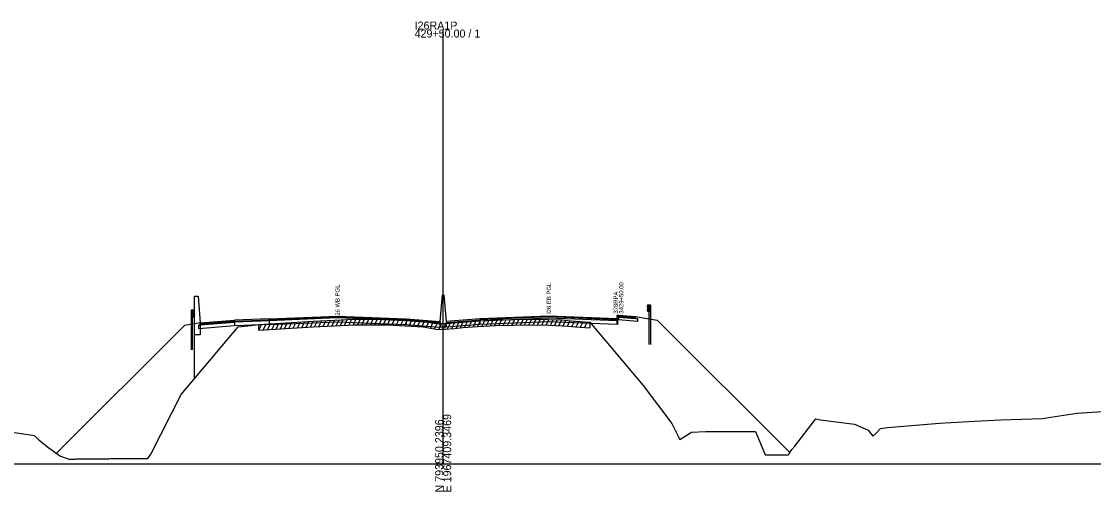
# Model space of a CAD drawing. Extents: x 1017 to 19997, y -1947 to 50737.
# Drawn here: x 16452.4 to 16827.6, y 29490.3 to 29655 of the extents above; entities that cross this region are included whole.
import ezdxf

# ---------------------------------------------------------------- set-up
doc = ezdxf.new("R2010")
doc.units = 0
for name, color, linetype in [('RD_GPK_XS_Cell', 7, 'Continuous'), ('RD_XS_Base', 7, 'Continuous'), ('RD_XS_ExGround', 7, 'Continuous'), ('RD_XS_ExPaveRet', 7, 'Continuous'), ('RD_XS_GR', 7, 'Continuous'), ('RD_XS_Greenside', 7, 'Continuous'), ('RD_XS_MedBWall', 7, 'Continuous'), ('RD_XS_Pave', 7, 'Continuous'), ('RD_XS_PaveOvlay', 7, 'Continuous'), ('RD_XS_TX_Notes', 7, 'Continuous')]:
    doc.layers.add(name, color=color, linetype=linetype)

msp = doc.modelspace()

# ---------------------------------------------------------------- linework, layer by layer
at = {"layer": 'RD_GPK_XS_Cell'}
for p, q in [((16600, 29500), (16600, 29652.19)), ((16000, 29500), (16600, 29500)), ((16600, 29500), (17200, 29500))]:
    msp.add_line(p, q, dxfattribs=at)
at = {"layer": 'RD_XS_Base'}
for points in [[(16514.5, 29548.71), (16515, 29548.75), (16527, 29549.7)], [(16514.5, 29547.37), (16514.5, 29548.71)], [(16527, 29549.7), (16527, 29548.36)], [(16539.05, 29548.84), (16527, 29548.36)], [(16539.05, 29550.18), (16539.05, 29548.84)], [(16539.05, 29548.84), (16563, 29549.81), (16587, 29548.84)], [(16599, 29549.24), (16587, 29550.18)], [(16587, 29550.18), (16587, 29548.84)], [(16587, 29548.84), (16599, 29547.9)], [(16599, 29547.9), (16599, 29549.24)], [(16601, 29547.9), (16601, 29549.24)], [(16613, 29548.84), (16601, 29547.9)], [(16613, 29548.84), (16613, 29550.18)], [(16660.95, 29548.85), (16637, 29549.81), (16613, 29548.84)], [(16660.95, 29550.46), (16660.95, 29551.46)], [(16661.36, 29550.44), (16660.95, 29550.46)], [(16660.95, 29548.85), (16660.95, 29550.19)], [(16661, 29548.84), (16660.95, 29548.85)], [(16661, 29550.18), (16661, 29548.84)], [(16661.36, 29551.44), (16661.36, 29550.44)], [(16661.36, 29551.44), (16667.36, 29550.97), (16668.06, 29550.91)], [(16668.06, 29549.91), (16661.36, 29550.44)], [(16668.06, 29550.91), (16668.06, 29549.91)], [(16527, 29548.36), (16514.5, 29547.37)]]:
    msp.add_lwpolyline(points, dxfattribs=at)
at = {"layer": 'RD_XS_ExGround'}
msp.add_lwpolyline([(16446.69, 29511.46), (16456.22, 29510.1), (16456.89, 29509.96), (16457.9, 29509.01), (16458.59, 29508.31), (16462.02, 29505.64), (16466.03, 29502.76), (16469.16, 29501.68), (16471.15, 29501.72), (16471.51, 29501.73), (16483.13, 29501.83), (16483.67, 29501.85), (16495.81, 29501.88), (16496.58, 29501.88), (16497.7, 29503.46), (16508.28, 29524.36), (16528.22, 29547.98), (16531.64, 29548.38), (16535.51, 29548.86), (16543.18, 29549.33), (16544.92, 29549.44), (16554.55, 29550.01), (16556.88, 29550.18), (16561.92, 29550.41), (16568.85, 29550.73), (16574.9, 29550.71), (16580.92, 29550.71), (16584.55, 29550.5), (16592.99, 29550.03), (16595.59, 29549.59), (16598.1, 29549.13), (16599.39, 29549.21), (16600, 29549.22), (16600.83, 29549.24), (16603.96, 29549.5), (16606.92, 29549.74), (16612.13, 29550.1), (16618.45, 29550.49), (16624.64, 29550.59), (16630.76, 29550.7), (16636.83, 29550.58), (16641.72, 29550.43), (16643.68, 29550.27), (16646.32, 29550), (16651.36, 29549.64), (16669.99, 29527.44), (16680.03, 29514.2), (16682.87, 29508.53), (16686.55, 29510.86), (16686.86, 29511.18), (16691.92, 29511.3), (16695.33, 29511.37), (16705.51, 29511.32), (16707.24, 29511.33), (16709.36, 29511.36), (16711.03, 29507.11), (16712.73, 29503.22), (16718.21, 29503.22), (16720.87, 29503.22), (16722.03, 29505.05), (16723.04, 29506.22), (16730.46, 29515.77), (16732, 29515.43), (16743.91, 29513.98), (16748.77, 29511.86), (16750.41, 29509.68), (16751.54, 29510.75), (16753.02, 29512.37), (16755.45, 29512.77), (16773.75, 29514.22), (16785.94, 29514.95), (16795.21, 29515.49), (16809.58, 29515.88), (16821.82, 29517.76), (16845.27, 29519.27)], dxfattribs=at)
at = {"layer": 'RD_XS_ExPaveRet'}
for p, q in [((16535.51, 29546.86), (16536.54, 29548.92)), ((16535.51, 29546.86), (16535.51, 29548.86)), ((16537.01, 29546.95), (16538.04, 29549.01)), ((16538.51, 29547.04), (16539.54, 29549.11)), ((16540.01, 29547.14), (16541.04, 29549.2)), ((16541.51, 29547.23), (16542.54, 29549.29)), ((16543.01, 29547.32), (16544.04, 29549.38)), ((16544.51, 29547.41), (16545.54, 29549.47)), ((16546.01, 29547.5), (16547.04, 29549.56)), ((16547.51, 29547.59), (16548.54, 29549.65)), ((16549.01, 29547.68), (16550.04, 29549.74)), ((16550.51, 29547.77), (16551.54, 29549.83)), ((16552.01, 29547.86), (16553.04, 29549.92)), ((16553.51, 29547.95), (16554.54, 29550.01)), ((16555.01, 29548.04), (16556.05, 29550.12)), ((16556.51, 29548.15), (16557.54, 29550.21)), ((16558.01, 29548.23), (16559.03, 29550.27)), ((16559.51, 29548.3), (16560.53, 29550.34)), ((16561.01, 29548.36), (16562.03, 29550.41)), ((16561.92, 29548.41), (16568.85, 29548.73)), ((16562.51, 29548.43), (16563.54, 29550.48)), ((16564.01, 29548.5), (16565.04, 29550.55)), ((16565.51, 29548.57), (16566.54, 29550.62)), ((16567.01, 29548.64), (16568.04, 29550.69)), ((16568.51, 29548.71), (16569.52, 29550.73)), ((16568.85, 29548.73), (16574.9, 29548.71)), ((16570.01, 29548.73), (16571.01, 29550.72)), ((16571.51, 29548.72), (16572.51, 29550.72)), ((16573.01, 29548.72), (16574.01, 29550.71)), ((16574.51, 29548.71), (16575.51, 29550.71)), ((16574.9, 29548.71), (16580.92, 29548.71)), ((16576.01, 29548.71), (16577.01, 29550.71)), ((16577.51, 29548.71), (16578.51, 29550.71)), ((16579.01, 29548.71), (16580.01, 29550.71)), ((16580.51, 29548.71), (16581.49, 29550.67)), ((16580.92, 29548.71), (16584.55, 29548.5)), ((16582.01, 29548.64), (16582.98, 29550.59)), ((16583.51, 29548.56), (16584.48, 29550.5)), ((16585.01, 29548.47), (16585.98, 29550.42)), ((16586.51, 29548.39), (16587.48, 29550.34)), ((16588.01, 29548.31), (16588.98, 29550.26)), ((16589.51, 29548.23), (16590.48, 29550.17)), ((16591.01, 29548.14), (16591.98, 29550.09)), ((16592.51, 29548.06), (16593.46, 29549.96)), ((16594.01, 29547.86), (16594.93, 29549.7)), ((16595.51, 29547.6), (16596.43, 29549.44)), ((16597.01, 29547.33), (16597.93, 29549.17)), ((16598.51, 29547.16), (16599.54, 29549.21)), ((16600.01, 29547.23), (16601.03, 29549.26)), ((16601.51, 29547.3), (16602.55, 29549.38)), ((16603.01, 29547.42), (16604.05, 29549.51)), ((16604.51, 29547.54), (16605.55, 29549.63)), ((16606.01, 29547.67), (16607.05, 29549.75)), ((16607.51, 29547.78), (16608.55, 29549.85)), ((16609.01, 29547.88), (16610.05, 29549.96)), ((16610.51, 29547.99), (16611.55, 29550.06)), ((16612.01, 29548.09), (16613.04, 29550.15)), ((16613.51, 29548.18), (16614.54, 29550.25)), ((16615.01, 29548.27), (16616.04, 29550.34)), ((16616.51, 29548.37), (16617.54, 29550.43)), ((16618.01, 29548.46), (16619.03, 29550.5)), ((16618.45, 29548.49), (16624.64, 29548.59)), ((16619.51, 29548.51), (16620.52, 29550.52)), ((16621.01, 29548.53), (16622.02, 29550.55)), ((16622.51, 29548.55), (16623.52, 29550.57)), ((16624.01, 29548.58), (16625.02, 29550.6)), ((16624.64, 29548.59), (16630.76, 29548.7)), ((16625.51, 29548.6), (16626.52, 29550.62)), ((16627.01, 29548.63), (16628.02, 29550.65)), ((16628.51, 29548.66), (16629.52, 29550.68)), ((16630.01, 29548.69), (16631.02, 29550.7)), ((16630.76, 29548.7), (16636.83, 29548.58)), ((16631.51, 29548.69), (16632.5, 29550.67)), ((16633.01, 29548.66), (16634, 29550.64)), ((16634.51, 29548.63), (16635.5, 29550.61)), ((16636.01, 29548.6), (16637, 29550.57)), ((16636.83, 29548.58), (16641.72, 29548.43)), ((16637.51, 29548.56), (16638.5, 29550.53)), ((16639.01, 29548.51), (16640, 29550.48)), ((16640.51, 29548.47), (16641.5, 29550.43)), ((16642.01, 29548.41), (16642.97, 29550.33)), ((16643.51, 29548.29), (16644.46, 29550.19)), ((16645.01, 29548.13), (16645.96, 29550.03)), ((16646.51, 29547.98), (16647.48, 29549.91)), ((16648.01, 29547.88), (16648.98, 29549.81)), ((16649.51, 29547.77), (16650.48, 29549.7)), ((16651.36, 29549.64), (16651.36, 29547.64)), ((16535.51, 29546.86), (16543.18, 29547.33)), ((16543.18, 29547.33), (16544.92, 29547.44)), ((16544.92, 29547.44), (16554.55, 29548.01)), ((16554.55, 29548.01), (16556.88, 29548.18)), ((16556.88, 29548.18), (16561.92, 29548.41)), ((16584.55, 29548.5), (16592.99, 29548.03)), ((16592.99, 29548.03), (16595.59, 29547.59)), ((16595.59, 29547.59), (16598.1, 29547.13)), ((16598.1, 29547.13), (16599.39, 29547.21)), ((16599.39, 29547.21), (16600, 29547.22)), ((16600, 29547.22), (16600.83, 29547.24)), ((16600.83, 29547.24), (16603.96, 29547.5)), ((16603.96, 29547.5), (16606.92, 29547.74)), ((16606.92, 29547.74), (16612.13, 29548.1)), ((16612.13, 29548.1), (16618.45, 29548.49)), ((16641.72, 29548.43), (16643.68, 29548.27)), ((16643.68, 29548.27), (16646.32, 29548)), ((16646.32, 29548), (16651.36, 29547.64))]:
    msp.add_line(p, q, dxfattribs=at)
at = {"layer": 'RD_XS_GR'}
for points in [[(16512.27, 29553.9), (16511.77, 29553.9)], [(16511.77, 29553.9), (16511.77, 29548.9)], [(16512.27, 29548.98), (16512.27, 29553.9)], [(16512.76, 29553.9), (16512.27, 29553.9)], [(16512.27, 29553.9), (16512.27, 29551.54)], [(16512.76, 29553.9), (16513, 29553.3)], [(16512.76, 29551.54), (16512.76, 29553.9)], [(16513, 29553.3), (16512.77, 29552.7)], [(16512.77, 29552.7), (16513, 29552.14)], [(16671.6, 29555.77), (16671.36, 29555.17)], [(16671.36, 29555.17), (16671.59, 29554.57)], [(16671.59, 29554.57), (16671.36, 29554.01)], [(16671.36, 29554.01), (16671.6, 29553.41)], [(16671.6, 29555.77), (16672.09, 29555.77)], [(16671.6, 29553.41), (16671.6, 29555.77)], [(16672.09, 29553.41), (16671.6, 29553.41)], [(16672.09, 29555.77), (16672.58, 29555.77)], [(16672.09, 29550.85), (16672.09, 29555.77)], [(16672.09, 29555.77), (16672.09, 29553.41)], [(16672.58, 29555.77), (16672.58, 29550.77)], [(16512.27, 29548.98), (16511.77, 29548.9)], [(16511.77, 29548.9), (16511.77, 29539.98)], [(16512.27, 29551.54), (16512.76, 29551.54)], [(16512.27, 29539.98), (16512.27, 29548.98)], [(16513, 29552.14), (16512.76, 29551.54)], [(16672.58, 29550.77), (16672.09, 29550.85)], [(16672.09, 29541.85), (16672.09, 29550.85)], [(16672.58, 29550.77), (16672.58, 29541.85)]]:
    msp.add_lwpolyline(points, dxfattribs=at)
at = {"layer": 'RD_XS_Greenside'}
for points in [[(16513, 29549.1), (16509.5, 29548.54), (16464.69, 29503.72)], [(16515, 29549.42), (16513, 29549.1)], [(16667.36, 29551.6), (16671.36, 29550.97)], [(16671.36, 29550.97), (16674.86, 29550.41), (16721.29, 29504.02)]]:
    msp.add_lwpolyline(points, dxfattribs=at)
at = {"layer": 'RD_XS_MedBWall'}
msp.add_line((16513, 29529.95), (16513, 29545.28), dxfattribs=at)
for points in [[(16513, 29545.28), (16513, 29558.76)], [(16513, 29558.76), (16514.25, 29558.76), (16515, 29549.42)], [(16599, 29549.9), (16599.75, 29559.24)], [(16599.75, 29559.24), (16600.25, 29559.24), (16601, 29549.9)], [(16515, 29549.42), (16515, 29545.28)], [(16599, 29547.9), (16599, 29549.24), (16599, 29549.9)], [(16601, 29549.9), (16601, 29549.24), (16601, 29547.9)], [(16515, 29545.28), (16513, 29545.28)], [(16601, 29547.9), (16599, 29547.9)]]:
    msp.add_lwpolyline(points, dxfattribs=at)
at = {"layer": 'RD_XS_Pave'}
for points in [[(16527, 29549.7), (16515, 29548.75)], [(16515, 29548.75), (16515, 29549.08)], [(16527, 29550.04), (16539.05, 29550.52)], [(16539.05, 29550.18), (16527, 29549.7)], [(16527, 29549.7), (16527, 29550.04)], [(16587, 29550.18), (16563, 29551.15), (16539.05, 29550.18)], [(16539.05, 29550.52), (16539.05, 29550.18)], [(16587, 29550.52), (16587, 29550.18)], [(16587, 29550.52), (16599, 29549.58)], [(16599, 29549.58), (16599, 29549.24)], [(16601, 29549.24), (16613, 29550.18)], [(16601, 29549.58), (16601, 29549.24)], [(16660.95, 29550.53), (16637, 29551.48), (16613, 29550.52)], [(16613, 29550.18), (16637, 29551.15), (16660.95, 29550.19)], [(16613, 29550.52), (16613, 29550.18)], [(16661.36, 29551.76), (16660.95, 29551.78)], [(16660.95, 29551.78), (16660.95, 29551.46)], [(16660.95, 29551.46), (16661.36, 29551.44)], [(16660.95, 29550.53), (16661, 29550.52)], [(16660.95, 29550.19), (16660.95, 29550.53)], [(16661, 29550.18), (16660.95, 29550.19)], [(16661, 29550.52), (16661, 29550.18)], [(16661.36, 29551.44), (16661.36, 29551.76)], [(16661.36, 29551.76), (16667.36, 29551.29)], [(16667.36, 29550.97), (16661.36, 29551.44)], [(16667.36, 29551.29), (16667.36, 29550.97)]]:
    msp.add_lwpolyline(points, dxfattribs=at)
at = {"layer": 'RD_XS_PaveOvlay'}
for points in [[(16515, 29549.42), (16527, 29550.38)], [(16527, 29550.04), (16515, 29549.08)], [(16515, 29549.08), (16515, 29549.42)], [(16539.05, 29550.86), (16527, 29550.38)], [(16527, 29550.38), (16527, 29550.04)], [(16539.05, 29550.86), (16563, 29551.82), (16587, 29550.86)], [(16587, 29550.52), (16563, 29551.48), (16539.05, 29550.52)], [(16539.05, 29550.52), (16539.05, 29550.86)], [(16587, 29550.86), (16587, 29550.52)], [(16587, 29550.86), (16599, 29549.9)], [(16599, 29549.9), (16599, 29549.58)], [(16613, 29550.86), (16601, 29549.9)], [(16601, 29549.58), (16613, 29550.52)], [(16601, 29549.9), (16601, 29549.58)], [(16660.95, 29550.86), (16637, 29551.82), (16613, 29550.86)], [(16613, 29550.52), (16613, 29550.86)], [(16660.95, 29552.09), (16661.36, 29552.08)], [(16660.95, 29551.78), (16660.95, 29552.09)], [(16660.95, 29550.86), (16661, 29550.86)], [(16660.95, 29550.53), (16660.95, 29550.86)], [(16661, 29550.86), (16661, 29550.52)], [(16661.36, 29552.08), (16661.36, 29551.76)], [(16661.36, 29552.08), (16667.36, 29551.6)], [(16667.36, 29551.6), (16667.36, 29551.29)]]:
    msp.add_lwpolyline(points, dxfattribs=at)

# ---------------------------------------------------------------- texts
at = {"layer": 'RD_GPK_XS_Cell'}
for s, p in [('I26RA1P', (16590, 29652.19)), ('429+50.00 / 1', (16590, 29649.39))]:
    msp.add_text(s, height=2.8, dxfattribs=at).set_placement(p)
for s, p in [('N 793950.2396', (16600, 29490)), ('E 1967409.3469', (16602.8, 29490))]:
    msp.add_text(s, height=2.8, rotation=90, dxfattribs=at).set_placement(p)
at = {"layer": 'RD_XS_TX_Notes'}
for s, p in [('I26 WB PGL', (16563.75, 29551.32)), ('I26 EB PGL', (16637.75, 29552.55)), (' 378RPA', (16661.13, 29552.08)), (' 3429+50.00', (16663.08, 29552.08))]:
    msp.add_text(s, height=1.5, rotation=90, dxfattribs=at).set_placement(p)

doc.saveas('drawing.dxf')
